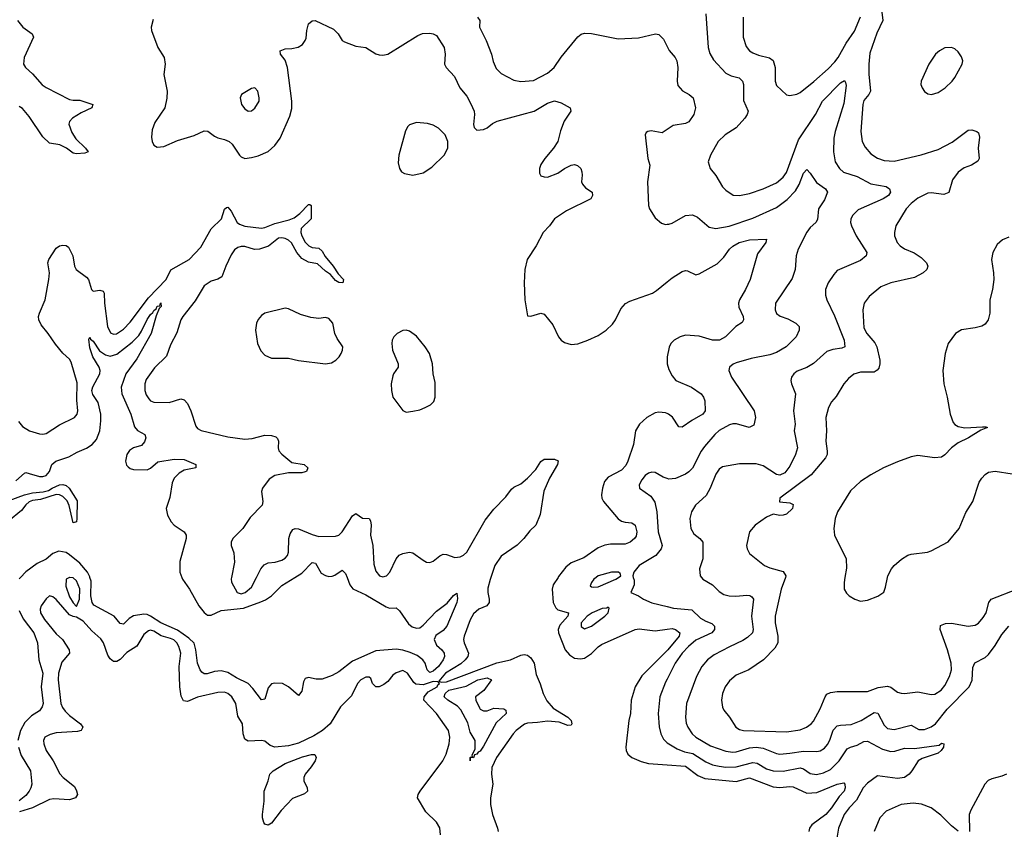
# Model space of a CAD drawing. Header units: inches. Extents: x 1682530 to 1839546, y 640742 to 791647.
# Tile 301 of 656: x 1736153 to 1742004, y 698503 to 703314. Entities that reach past the tile are written whole.
import ezdxf

# ---------------------------------------------------------------- set-up
doc = ezdxf.new("R2010")
doc.units = ezdxf.units.IN
doc.header["$MEASUREMENT"] = 0
for name, color, linetype in [('B7639', 7, 'Continuous'), ('B7649', 7, 'Continuous'), ('B7730', 7, 'Continuous'), ('B7740', 7, 'Continuous')]:
    doc.layers.add(name, color=color, linetype=linetype)

msp = doc.modelspace()

# ---------------------------------------------------------------- linework, layer by layer
at = {"layer": 'B7639', "color": 5}
for points, elevation in [([(1736158.4, 700000), (1736150, 699991.2)], 560), ([(1736449.5, 700000), (1736430, 699989.4), (1736427.8, 699947.8), (1736450, 699884.6), (1736470, 699848), (1736490, 699826.8), (1736509, 699871), (1736510, 699932.7), (1736490, 699979.7), (1736470, 699996.5), (1736451.5, 700000)], 580), ([(1738098.5, 700000), (1738115.7, 699955.7), (1738132.4, 699932.4), (1738210, 699895.9), (1738330, 699824.5), (1738350, 699816.5), (1738390, 699819.5), (1738410, 699800.3), (1738463.9, 699723.9), (1738485.8, 699705.8), (1738510, 699697.6), (1738530, 699700.6), (1738550, 699715), (1738630, 699799.1), (1738693.6, 699846.4), (1738730, 699892.7), (1738750, 699906), (1738755.1, 699875.1), (1738751.1, 699850), (1738691.1, 699710), (1738670, 699685.1), (1738625.7, 699654.3), (1738615, 699630), (1738630, 699596.9), (1738662.4, 699570), (1738674.9, 699550), (1738676.4, 699530), (1738670.3, 699510), (1738641.4, 699470), (1738610, 699441.8), (1738590, 699435), (1738574.6, 699450), (1738562.2, 699490), (1738549.3, 699509.3), (1738515.4, 699535.4), (1738473.9, 699553.9), (1738430, 699567.4), (1738390, 699572.9), (1738270, 699563.7), (1738130, 699502.6), (1738050, 699437.5), (1738010, 699416.9), (1737950, 699395.2), (1737914.5, 699394.5), (1737870, 699403.9), (1737850, 699398), (1737840.4, 699379.6), (1737830, 699324.5), (1737810, 699297.2), (1737749.6, 699350), (1737715.1, 699370), (1737670, 699371.8), (1737650, 699366.6), (1737630, 699343.7), (1737610, 699276.2), (1737590, 699271.1), (1737538.8, 699338.8), (1737510, 699368.8), (1737441.9, 699402), (1737390, 699434.1), (1737350, 699444.5), (1737310, 699440.9), (1737267.3, 699427.3), (1737250, 699427), (1737235.6, 699435.6), (1737224.7, 699450), (1737209.2, 699489.2), (1737199.9, 699570), (1737189.6, 699609.6), (1737158.7, 699638.7), (1737090, 699686.1), (1736992.6, 699730), (1736930, 699769.5), (1736910, 699778.3), (1736890, 699780.7), (1736829.6, 699770.4), (1736804.1, 699755.9), (1736770, 699721.1), (1736750, 699725.7), (1736714, 699770), (1736593.8, 699833.8), (1736583.9, 699850), (1736575.3, 699890), (1736577.1, 699977.1), (1736570.6, 700000)], 560), ([(1737117.2, 700000), (1737121.1, 699990), (1737162.1, 699930), (1737217.6, 699830), (1737250, 699791.2), (1737270, 699775.6), (1737290, 699774.6), (1737350, 699803.8), (1737482.4, 699817.6), (1737586, 699854), (1737613.5, 699866.5), (1737649.3, 699890.7), (1737710, 699952.5), (1737788.9, 700000)], 560), ([(1737412.2, 700000), (1737410.4, 699990.4), (1737412.2, 699972.2), (1737446, 699910), (1737470, 699901.1), (1737493.3, 699910), (1737530, 699941.6), (1737559.8, 700000)], 580), ([(1738952.1, 700000), (1738948.1, 699988.1), (1738935.6, 699935.6), (1738934, 699910), (1738943.2, 699870), (1738942.7, 699850), (1738928.5, 699831.5), (1738881.1, 699810), (1738850, 699782.2), (1738830, 699747.8), (1738794.8, 699650), (1738791, 699630), (1738793.4, 699610), (1738819.8, 699550), (1738815.5, 699530), (1738801, 699510), (1738774.1, 699485.9), (1738684, 699430), (1738642.8, 699382.8), (1738656.9, 699376.9), (1738690, 699379.2), (1738988.8, 699491.2), (1739070, 699510.7), (1739130, 699537.1), (1739150, 699541.4), (1739170, 699538.1), (1739190, 699521.5), (1739209.5, 699490), (1739221.9, 699421.9), (1739246.5, 699366.5), (1739263.7, 699310), (1739286.3, 699266.3), (1739323.4, 699223.4), (1739410.6, 699170), (1739430.2, 699150.2), (1739434, 699130), (1739430, 699121.2), (1739410, 699119.5), (1739358.8, 699138.8), (1739290, 699145.8), (1739230, 699136.9), (1739170, 699134.3), (1739152.4, 699127.6), (1739103.6, 699090), (1739084.9, 699070), (1738985.7, 698930), (1738959.4, 698870), (1738955.8, 698830), (1738964.6, 698770), (1738951, 698690), (1738950.2, 698650), (1738961.6, 698590), (1738992.9, 698510), (1738996.5, 698490)], 580), ([(1739352.6, 700000), (1739323.8, 699956.2), (1739316.5, 699930), (1739322.8, 699850), (1739338.1, 699818.1), (1739350, 699807.1), (1739414.4, 699790), (1739410.2, 699770), (1739363.2, 699716.8), (1739353.6, 699690), (1739354.7, 699670), (1739393.6, 699570), (1739419.5, 699539.5), (1739450, 699520.5), (1739485.2, 699514.8), (1739510, 699520.2), (1739550, 699547.5), (1739590, 699587.4), (1739610, 699601), (1739810, 699690.1), (1739834.2, 699694.2), (1739930, 699682), (1740000, 699691.3)], 620), ([(1739578.5, 700000), (1739565.5, 699990), (1739550.2, 699970), (1739542.3, 699950), (1739550, 699942.8), (1739561, 699941), (1739590, 699944.2), (1739696.3, 699990), (1739710.4, 700000)], 640), ([(1739798.5, 700000), (1739803.4, 699983.4), (1739804.9, 699955.1), (1739784.7, 699910), (1739830, 699891), (1739859.1, 699870), (1739910, 699848.1), (1740000, 699826.3)], 640), ([(1738653.8, 698470), (1738650, 698511.1), (1738630, 698544.7), (1738567.1, 698607.1), (1738516.8, 698690), (1738520.3, 698710), (1738532.2, 698730), (1738667.9, 698910), (1738687.9, 698950), (1738704.9, 699010), (1738709.1, 699050), (1738701, 699090), (1738630.6, 699190), (1738555, 699270), (1738557.3, 699290), (1738579.9, 699320.1), (1738634, 699350), (1738638.3, 699361.7), (1738648.2, 699370), (1738639.4, 699379.4), (1738610, 699380.8), (1738550, 699362.1), (1738506, 699366), (1738494.2, 699374.2), (1738456.9, 699430), (1738430, 699445.6), (1738390, 699432.6), (1738370, 699418.9), (1738339.7, 699380.4), (1738317.6, 699362.4), (1738290, 699348.9), (1738270, 699348.8), (1738249.8, 699369.8), (1738239, 699399), (1738230, 699407.6), (1738210, 699406.6), (1738179.5, 699390), (1738160.3, 699370), (1738125, 699295), (1738058.4, 699230), (1737998.9, 699130), (1737952.1, 699090), (1737901.6, 699058.4), (1737810, 699015.3), (1737750, 698999.6), (1737669, 698990), (1737641, 699001), (1737610, 699025.6), (1737590, 699029.6), (1737510, 699026.4), (1737490, 699038.7), (1737480.6, 699070), (1737476.2, 699130), (1737450, 699175.1), (1737437.1, 699250), (1737412.9, 699290), (1737390, 699309.8), (1737370, 699316.8), (1737330, 699315.9), (1737210, 699287.4), (1737150, 699261.5), (1737125.9, 699265.9), (1737113, 699292.9), (1737104.2, 699350), (1737099.9, 699470), (1737110.4, 699550), (1737098.7, 699590), (1737086.6, 699610), (1737068, 699628), (1737050, 699637.3), (1736993, 699653), (1736950, 699680.2), (1736930, 699686.7), (1736917.6, 699682.4), (1736890, 699659.4), (1736848.6, 699591.4), (1736790, 699552.8), (1736750, 699511.7), (1736730, 699499.3), (1736710, 699499.8), (1736690, 699516), (1736676.6, 699536.6), (1736651, 699611), (1736634.9, 699634.9), (1736582.2, 699682.2), (1736530, 699738.9), (1736490, 699763.7), (1736470, 699767.3), (1736450, 699777.6), (1736370, 699868.6), (1736350, 699883.8), (1736330, 699889.7), (1736310, 699871.8), (1736280.3, 699830), (1736274, 699810), (1736276.2, 699790), (1736299.8, 699750), (1736370, 699664.7), (1736407.7, 699630), (1736447.2, 699570), (1736448.8, 699550), (1736404.2, 699495.8), (1736383.3, 699430), (1736382.1, 699390), (1736396.6, 699250), (1736406.7, 699226.7), (1736424, 699203.9), (1736450, 699178.6), (1736514, 699130), (1736528, 699110), (1736518.8, 699090), (1736496.7, 699083.3), (1736370, 699075.5), (1736333.9, 699066.1), (1736303.1, 699050), (1736293.7, 699030), (1736296, 699010), (1736310.3, 698970), (1736351.6, 698910), (1736392.1, 698832.1), (1736411.5, 698810), (1736477.8, 698757.8), (1736491.3, 698731.3), (1736496.1, 698710), (1736485, 698690), (1736450, 698678.5), (1736356.2, 698683.8), (1736330, 698680.2), (1736229.3, 698630), (1736152.8, 698607.2)], 580), ([(1736150, 699802.3), (1736174.1, 699754.1), (1736236.2, 699670), (1736258.9, 699610), (1736267.5, 699510), (1736289.7, 699430), (1736280.7, 699350), (1736293.3, 699250), (1736287.2, 699230), (1736270, 699207.6), (1736222.5, 699177.5), (1736182.7, 699137.3), (1736158.8, 699090), (1736142.9, 699030)], 560), ([(1740000, 699565.8), (1739850, 699414.2), (1739810.1, 699350), (1739786.8, 699270), (1739782.3, 699190), (1739772.3, 699150), (1739754.4, 698990), (1739757.3, 698970), (1739767.4, 698950), (1739790.4, 698930), (1739845.2, 698905.2), (1739890, 698894.1), (1740000, 698885.5)], 620), ([(1740000, 699395.7), (1739990, 699376.4), (1739956.6, 699290), (1739947, 699190), (1739952.5, 699112.5), (1739962.4, 699070), (1739978.5, 699038.5), (1739997.6, 699017.6), (1740000, 699016.2)], 640), ([(1736146.2, 698990), (1736161.7, 698941.7), (1736218, 698850), (1736224.4, 698770), (1736218.8, 698750), (1736210.1, 698730), (1736190, 698702.8), (1736150, 698671.1)], 560)]:
    msp.add_lwpolyline(points, dxfattribs=dict(at, elevation=elevation))
for points, elevation in [([(1739650, 699822), (1739642.8, 699817.2), (1739614.6, 699814.6), (1739555.5, 699790), (1739525, 699770), (1739488.7, 699730), (1739490, 699707.3), (1739510, 699693.7), (1739550, 699709.1), (1739629.6, 699770), (1739649.4, 699790), (1739656.5, 699816.5)], 640), ([(1738910, 699207.2), (1738930, 699207.6), (1738970, 699223.1), (1739030, 699219.3), (1739042, 699210), (1739044.4, 699190), (1738984.2, 699135.8), (1738910, 698996.4), (1738890, 698967.6), (1738878, 698962), (1738870, 698948.2), (1738855.5, 698944.5), (1738850, 698928), (1738830.8, 698929.2), (1738830, 698909.6), (1738829.6, 698930), (1738844, 698936), (1738842.7, 698942.7), (1738858.8, 698981.2), (1738859.7, 699030), (1738830, 699079.6), (1738815.2, 699135.2), (1738773.6, 699213.6), (1738755, 699235), (1738696.9, 699270), (1738675.1, 699290), (1738680.8, 699310), (1738703.7, 699330), (1738806.4, 699353.6), (1738876.3, 699390), (1738930, 699403.1), (1738956, 699390), (1738911.5, 699328.4), (1738861.3, 699290), (1738863.6, 699270), (1738885, 699225), (1738890, 699217.1)], 560), ([(1737630, 698526.6), (1737610, 698532.7), (1737603.1, 698543.1), (1737595.4, 698570), (1737595.3, 698590), (1737605.5, 698670), (1737605.6, 698730), (1737628.8, 698790), (1737639, 698830), (1737658.6, 698850), (1737730, 698894.1), (1737833, 698933), (1737887.9, 698947.9), (1737907, 698947), (1737914.7, 698930), (1737908, 698910), (1737885.9, 698874.1), (1737848.8, 698831.2), (1737840.7, 698810), (1737841.8, 698790), (1737860.7, 698750), (1737862.7, 698730), (1737845.8, 698714.2), (1737774.4, 698685.6), (1737706.3, 698613.7), (1737650, 698538.4)], 580)]:
    msp.add_lwpolyline(points, close=True, dxfattribs=dict(at, elevation=elevation))
at = {"layer": 'B7649', "color": 5}
for points, elevation in [([(1740204.2, 700000), (1740212.7, 699990), (1740270, 699955.6), (1740310, 699916.5), (1740337.2, 699897.2), (1740369.3, 699889.3), (1740407.7, 699887.7), (1740474.3, 699894.3), (1740491.8, 699891.8), (1740504.5, 699884.5), (1740512.7, 699870), (1740500.8, 699770), (1740512.4, 699690), (1740508.1, 699670), (1740478.1, 699641.9), (1740450, 699623.7), (1740370, 699587.9), (1740279.7, 699540.3), (1740239.7, 699510), (1740206.5, 699470), (1740174.3, 699410), (1740116, 699250), (1740108.8, 699170), (1740114.2, 699134.2), (1740123.5, 699110), (1740149.3, 699070), (1740170.6, 699050.6), (1740258.4, 698998.4), (1740350, 698966.2), (1740390, 698960.1), (1740410, 698962.4), (1740490, 698985.9), (1740530, 698991), (1740570, 698985), (1740650, 698953.1), (1740670, 698950.1), (1740730, 698954.1), (1740810, 698967), (1740890, 698965), (1740910, 698969.4), (1740934.7, 698985.3), (1740953.8, 699006.2), (1740967.9, 699032.1), (1740987.4, 699092.6), (1741010, 699116.8), (1741030, 699122.3), (1741093.7, 699126.3), (1741152.6, 699150), (1741230, 699196.8), (1741252.4, 699192.4), (1741290, 699121.1), (1741310, 699102), (1741350, 699095), (1741450, 699120.7), (1741496.4, 699096.4), (1741530, 699096.6), (1741570, 699112.3), (1741594.7, 699130), (1741664.4, 699215.6), (1741795.2, 699350), (1741811.9, 699388), (1741816.6, 699463.4), (1741828.9, 699491.1), (1741890, 699523.2), (1741910, 699542.4), (1741950, 699594), (1741990, 699660.2), (1742030, 699709)], 660), ([(1740702.7, 700000), (1740678.4, 699930), (1740642.3, 699770), (1740642.8, 699730), (1740658, 699650), (1740657.5, 699610), (1740641.1, 699578.9), (1740573.4, 699510), (1740485.3, 699450), (1740410, 699418), (1740370, 699385.4), (1740344.2, 699350), (1740330.2, 699310), (1740324, 699270), (1740329, 699229), (1740337.6, 699210), (1740371.8, 699170), (1740408.5, 699110), (1740430, 699094.9), (1740454, 699090), (1740710, 699082), (1740790, 699094), (1740827.6, 699110), (1740856.9, 699130), (1740870, 699145.3), (1740910, 699218.7), (1740938.5, 699290), (1740950, 699305.5), (1740970, 699316.3), (1741010, 699321.6), (1741190, 699321.4), (1741254.5, 699345.5), (1741310, 699354.2), (1741330, 699348.3), (1741370, 699318.5), (1741390, 699311.4), (1741410, 699309.1), (1741490, 699319), (1741570, 699303.2), (1741590, 699305), (1741628.3, 699330), (1741650, 699357.4), (1741678.6, 699410), (1741689, 699450), (1741687.9, 699490), (1741666.8, 699570), (1741622.8, 699690), (1741625.5, 699714.5), (1741655, 699725), (1741690, 699727.4), (1741790, 699710.2), (1741830, 699716.5), (1741850, 699727.8), (1741878.5, 699761.5), (1741895.4, 699790), (1741912.6, 699850), (1741925.6, 699870), (1742078.9, 699930)], 680), ([(1741056.6, 700000), (1741052, 699970), (1741053, 699930), (1741065.9, 699905.8), (1741082.8, 699890), (1741116, 699870), (1741150, 699859.3), (1741190, 699863.8), (1741252.5, 699887.5), (1741287.3, 699912.7), (1741298.7, 699941.3), (1741309.4, 700000)], 720), ([(1740000, 699826.3), (1740037.2, 699817.2), (1740147, 699807), (1740198.3, 699758.3), (1740230, 699739.1), (1740265.3, 699725.3), (1740282.6, 699710), (1740280.9, 699690), (1740264.9, 699670), (1740170, 699626.9), (1740126.3, 699590), (1740088.9, 699550), (1740048.9, 699490), (1740000, 699395.7)], 640), ([(1740000, 699691.3), (1740030, 699695.3), (1740050.4, 699690), (1740076.1, 699670), (1740071.1, 699650), (1740004.2, 699570), (1740000, 699565.8)], 620), ([(1740000, 699016.2), (1740060, 698980), (1740102.5, 698962.5), (1740152.5, 698952.5), (1740230, 698903.3), (1740270, 698886.7), (1740310, 698877.5), (1740350, 698872.8), (1740410, 698873.8), (1740510, 698899.6), (1740535.4, 698895.4), (1740590, 698862.5), (1740630, 698850.6), (1740690, 698848.2), (1740790, 698867.3), (1740810, 698861.1), (1740850, 698833.8), (1740888.3, 698828.3), (1740930, 698837.6), (1740970, 698858.7), (1741023.2, 698910), (1741070, 698980.5), (1741089.1, 698990.9), (1741130, 699002.3), (1741170, 699025.1), (1741190, 699026.1), (1741279.2, 698979.2), (1741330, 698964.8), (1741353.5, 698966.5), (1741410, 698983.9), (1741470, 698982.3), (1741600.1, 698999.9), (1741616.4, 699003.6), (1741630, 699014.4), (1741644.7, 699010), (1741641.6, 698990), (1741628.2, 698970), (1741610, 698955.1), (1741516.1, 698923.9), (1741491, 698910), (1741454.4, 698850), (1741437.6, 698830), (1741410, 698811.2), (1741370, 698805.3), (1741250, 698819.7), (1741190, 698777.5), (1741165.9, 698750), (1741124.7, 698675.3), (1741081.3, 698630), (1741051.5, 698590), (1741017.6, 698510), (1741009, 698450)], 640), ([(1740000, 698885.5), (1740110, 698876.9), (1740182.6, 698822.6), (1740225.1, 698805.1), (1740410, 698786.6), (1740490, 698809.1), (1740630, 698754.8), (1740670, 698750.1), (1740730, 698757), (1740750, 698755.1), (1740830, 698718.3), (1740890, 698721.5), (1741011.1, 698771.1), (1741050, 698778.4), (1741057, 698770), (1741058.6, 698750), (1741051.6, 698730), (1741023.1, 698696.9), (1740977.7, 698630), (1740943.3, 698590), (1740859.8, 698530), (1740846.3, 698510), (1740842.5, 698490)], 620), ([(1742016.9, 698830), (1741990, 698818.6), (1741930, 698803.5), (1741908.2, 698791.8), (1741887.2, 698770), (1741804, 698616), (1741794, 698590), (1741796.4, 698490)], 660), ([(1741730, 698491.3), (1741690, 698523.1), (1741627.3, 698587.3), (1741568.6, 698630), (1741511.8, 698651.8), (1741462.6, 698657.4), (1741390.1, 698649.9), (1741301.3, 698610), (1741264.2, 698570), (1741230.2, 698490)], 660)]:
    msp.add_lwpolyline(points, dxfattribs=dict(at, elevation=elevation))
at = {"layer": 'B7730', "color": 5}
for points, elevation in [([(1736945.4, 703314.6), (1736934, 703270), (1736936, 703250), (1736973.4, 703150), (1737012.3, 703090), (1737017.2, 703050), (1737008.9, 702988.9), (1737030.2, 702890), (1737027.5, 702847.5), (1737014.9, 702790), (1736956.8, 702703.2), (1736940.8, 702659.2), (1736936.5, 702616.5), (1736939.6, 702590), (1736949.3, 702569.3), (1736970, 702557), (1737010, 702560.8), (1737090, 702595.5), (1737190, 702625.9), (1737250, 702654.8), (1737272, 702652), (1737310, 702621.5), (1737330, 702611.9), (1737370, 702603.2), (1737398.4, 702590), (1737415, 702575), (1737459.6, 702510), (1737470, 702498.9), (1737490, 702490.3), (1737530, 702494.9), (1737570, 702505.7), (1737630, 702530.4), (1737670, 702565.7), (1737701.8, 702610), (1737758.9, 702741.1), (1737770, 702786), (1737769.9, 702830), (1737744.5, 703030), (1737730, 703074), (1737703.6, 703110), (1737700.7, 703130), (1737730, 703141.8), (1737770, 703143.8), (1737808.3, 703151.7), (1737833.9, 703166.1), (1737849.8, 703190), (1737854.5, 703205.5), (1737858.5, 703250), (1737869.7, 703290.3), (1737890, 703308), (1737909.6, 703310.4), (1738018, 703258), (1738046.4, 703230), (1738070.2, 703190.2), (1738082.7, 703182.7), (1738150, 703156.9), (1738210.8, 703150), (1738270, 703112), (1738290, 703105.5), (1738310, 703103.2), (1738340.9, 703110), (1738519.1, 703220.9), (1738546.9, 703233.1), (1738590, 703233.7), (1738610, 703230.3), (1738630, 703220.4), (1738675.2, 703150), (1738682, 703110), (1738678, 703050), (1738687.2, 703030), (1738735.9, 702975.9), (1738768.7, 702910), (1738810, 702860.5), (1738834.6, 702814.6), (1738852.9, 702770), (1738856.5, 702750), (1738850.5, 702690.5), (1738853.4, 702673.4), (1738870, 702657.3), (1738910, 702662.4), (1738930, 702672.4), (1738961.8, 702698.2), (1738990, 702711.6), (1739210, 702771.1), (1739290, 702817.6), (1739330, 702831.7), (1739370, 702820.5), (1739424.7, 702790), (1739427.3, 702770), (1739389.2, 702710.8), (1739367.1, 702652.9), (1739350.2, 702589.8), (1739324.6, 702550), (1739273.7, 702490), (1739250, 702454.5), (1739242.3, 702430), (1739242, 702402), (1739250, 702386.7), (1739270, 702379.5), (1739290, 702378.9), (1739350, 702402.4), (1739390, 702430.4), (1739430, 702450.5), (1739450, 702453), (1739467.9, 702447.9), (1739486.8, 702430), (1739493.4, 702410), (1739496.3, 702390), (1739490.6, 702350), (1739496.7, 702336.7), (1739515.3, 702315.3), (1739554, 702290), (1739557.3, 702270), (1739547.3, 702250), (1739402, 702178), (1739330, 702131.2), (1739301.1, 702090), (1739264.2, 702050), (1739221.3, 701970), (1739169.1, 701890), (1739154.7, 701830), (1739150.3, 701750.3), (1739154, 701650), (1739170, 701554), (1739190, 701552), (1739250, 701571), (1739270, 701564.7), (1739321.1, 701501.1), (1739354, 701430), (1739370, 701410.4), (1739390, 701395.8), (1739430, 701384.6), (1739470, 701387.9), (1739530, 701409.1), (1739590, 701436.9), (1739638.3, 701470), (1739674.8, 701505.2), (1739692.8, 701530), (1739724.6, 701595.4), (1739752.5, 701627.5), (1739778.7, 701641.3), (1739913, 701690), (1739936.1, 701703.9), (1740000, 701755.4)], 620), ([(1738873.8, 703330), (1738887.4, 703310), (1738884.6, 703270), (1738924.9, 703190), (1738957.3, 703110), (1738966.6, 703066.6), (1738984.5, 703024.5), (1739014.4, 702994.4), (1739090, 702955.3), (1739130, 702947.2), (1739206.8, 702953.2), (1739290, 702996), (1739328.3, 703030), (1739370, 703092), (1739470, 703213.4), (1739490, 703228), (1739510, 703234.9), (1739550, 703232.7), (1739710, 703200.4), (1739830, 703206.4), (1739930.4, 703230.4), (1739950, 703227.3), (1739978.3, 703198.3), (1740000, 703155.6)], 640), ([(1736139.7, 703310), (1736172.4, 703270), (1736227.9, 703230), (1736235, 703210), (1736179, 703090), (1736175.8, 703050), (1736187.7, 703030), (1736230, 702991.8), (1736287.2, 702927.2), (1736310, 702911.4), (1736450, 702840.7), (1736470, 702836.2), (1736510, 702836.5), (1736586.8, 702810), (1736582, 702790), (1736519.2, 702760.8), (1736467.4, 702730), (1736448.1, 702710), (1736446, 702694), (1736463.4, 702643.4), (1736485.9, 702605.9), (1736544.4, 702550), (1736559.1, 702530), (1736539.9, 702520.1), (1736490, 702516.8), (1736470, 702521.7), (1736430.5, 702550.5), (1736392, 702570), (1736330, 702579.7), (1736290, 702618.9), (1736210, 702739.3), (1736170, 702786.2), (1736150, 702797.7)], 580), ([(1740000, 702662), (1739970, 702642.5), (1739906.3, 702653.7), (1739886, 702650), (1739876.4, 702643.6), (1739870.4, 702630), (1739884.9, 702490), (1739896.5, 702450), (1739883.1, 702350), (1739890.3, 702210.3), (1739895.8, 702190), (1739930, 702136.3), (1739966, 702106), (1739990, 702098), (1740000, 702098.7)], 640), ([(1736145.4, 700925.4), (1736170, 700895.9), (1736210.4, 700870), (1736270, 700852), (1736290, 700850.2), (1736310, 700855), (1736390, 700907), (1736478.3, 700950), (1736494.5, 700970), (1736498.9, 700990), (1736492.7, 701052.7), (1736495.3, 701155.3), (1736459.6, 701279.6), (1736450, 701297.6), (1736410, 701332.8), (1736365.7, 701385.7), (1736321.8, 701450), (1736280.6, 701500.6), (1736266, 701530), (1736264.8, 701550), (1736270.6, 701569.4), (1736304.4, 701650), (1736326.2, 701770), (1736329.8, 701810), (1736321, 701870), (1736326, 701890), (1736370, 701957), (1736390, 701970.3), (1736410, 701974.9), (1736430, 701972.2), (1736442.3, 701962.3), (1736469.1, 701910), (1736479.7, 701850), (1736488, 701830), (1736550, 701784.4), (1736562.8, 701770), (1736579.3, 701710), (1736590, 701700.4), (1736630, 701707.8), (1736650, 701701.3), (1736655.4, 701690), (1736656.4, 701630), (1736675.6, 701490), (1736693.1, 701453.1), (1736710, 701444.8), (1736727.4, 701447.4), (1736770, 701475.8), (1736810, 701516.4), (1736917.8, 701662.2), (1737024.1, 701770), (1737051.7, 701828.3), (1737160.2, 701890), (1737230, 701962.6), (1737290, 702070.7), (1737351.6, 702130), (1737370, 702188), (1737382, 702198), (1737390, 702200.3), (1737410, 702175.5), (1737445, 702110), (1737458.4, 702098.4), (1737490, 702086.8), (1737590, 702074.7), (1737610, 702078.8), (1737670, 702103.9), (1737754.8, 702125.2), (1737783.2, 702136.8), (1737817.3, 702162.7), (1737870, 702216.3), (1737876.8, 702216.8), (1737884.7, 702210), (1737885.5, 702130), (1737826.4, 702073.6), (1737824, 702050), (1737829.4, 702029.4), (1737850, 701992.7), (1737870.2, 701970.2), (1737890, 701959.6), (1737930, 701955.5), (1737950, 701939.5), (1737967.7, 701907.7), (1738014.9, 701850), (1738044.7, 701804.7), (1738078, 701770), (1738074, 701750), (1738050, 701752), (1738030, 701765), (1737999.5, 701799.5), (1737970, 701819.8), (1737922.9, 701862.9), (1737870, 701874.2), (1737830, 701896), (1737799.5, 701930), (1737767.2, 701987.2), (1737750, 702004), (1737730, 702013.8), (1737710, 702018.3), (1737690, 702015.4), (1737631.4, 701968.6), (1737578.4, 701950), (1737548.5, 701948.5), (1737490, 701966.4), (1737470, 701966.1), (1737450, 701959.5), (1737430, 701945.7), (1737410, 701917.6), (1737377.2, 701850), (1737354.4, 701785.6), (1737330, 701772), (1737290, 701760.2), (1737250, 701732.7), (1737196.2, 701643.8), (1737122.8, 701550), (1737110, 701529.6), (1737086.5, 701453.5), (1737050, 701382.7), (1737024.8, 701315.2), (1736953.9, 701246.2), (1736904.2, 701175.8), (1736896.3, 701150), (1736896.6, 701110), (1736905.1, 701085.1), (1736920.5, 701060.5), (1736930, 701048.9), (1736950, 701040.3), (1737041.6, 701038.4), (1737110, 701061.3), (1737130, 701055.8), (1737150, 701033), (1737170, 700990.5), (1737198.9, 700898.9), (1737210, 700884.9), (1737232.1, 700872.1), (1737390, 700834.2), (1737490, 700820.8), (1737535.2, 700824.8), (1737610, 700845.2), (1737650, 700843.2), (1737674.6, 700834.6), (1737685.1, 700825.1), (1737690.3, 700810), (1737688.9, 700770), (1737692.9, 700752.9), (1737711.2, 700731.2), (1737770, 700683.1), (1737842.8, 700670), (1737864.9, 700650), (1737857.1, 700630), (1737850, 700626.2), (1737830, 700621.2), (1737750, 700621.7), (1737670, 700605.7), (1737635.8, 700584.2), (1737595.8, 700530), (1737590.4, 700509.6), (1737597, 700450), (1737593.7, 700430), (1737523.4, 700356.6), (1737478.7, 700290), (1737419.3, 700230), (1737410.5, 700210), (1737410.5, 700190), (1737424.9, 700144.9), (1737428.7, 700090), (1737412.2, 700000)], 580), ([(1736130, 700572.9), (1736181.7, 700618.3), (1736190, 700622.2), (1736210, 700618), (1736270, 700599), (1736290, 700599.3), (1736310, 700606), (1736330.8, 700630), (1736344.8, 700670), (1736368, 700690), (1736444.1, 700715.9), (1736495.4, 700744.6), (1736550, 700767.1), (1736583.1, 700790), (1736610, 700819.6), (1736629, 700871), (1736636, 700930), (1736635.7, 700970), (1736619.2, 701039.2), (1736587.3, 701087.3), (1736582.1, 701110), (1736587, 701133), (1736628.5, 701210), (1736631.3, 701230), (1736625.9, 701250), (1736587.4, 701310), (1736570, 701363.7), (1736564.6, 701415.4), (1736570, 701426.8), (1736574.7, 701414.7), (1736590, 701404.2), (1736626.4, 701346.4), (1736662.1, 701322.1), (1736690, 701313.6), (1736730, 701325.9), (1736821.7, 701398.3), (1736861.6, 701438.4), (1736877.8, 701462.2), (1736910, 701532), (1736930, 701561.3), (1736945, 701575), (1736950, 701586.7), (1736964.4, 701595.6), (1736970, 701611.1), (1736985.4, 701614.6), (1736989.8, 701630), (1736994, 701630), (1736990.8, 701629.2), (1736994.3, 701610), (1736982.3, 701597.7), (1736964.8, 701555.2), (1736934.7, 701450), (1736850, 701299.1), (1736784.1, 701210), (1736756.4, 701130), (1736760.3, 701090), (1736813.6, 700970), (1736834.7, 700894.7), (1736853.5, 700873.5), (1736896.4, 700850), (1736903.2, 700830), (1736894.3, 700805.7), (1736877, 700783), (1736829.6, 700770.4), (1736805.5, 700754.5), (1736789.4, 700730), (1736781.5, 700690), (1736787.7, 700667.7), (1736796.7, 700656.7), (1736810, 700646.7), (1736830, 700641.3), (1736910, 700639.1), (1736930, 700648.2), (1736973.3, 700686.7), (1737070, 700702.4), (1737130, 700700.2), (1737199.1, 700670), (1737200.7, 700650), (1737130, 700636.8), (1737100.6, 700619.3), (1737070.6, 700589.4), (1737058.4, 700561.6), (1737045.8, 700474.2), (1737024, 700410), (1737031.9, 700370), (1737053.4, 700330), (1737070, 700310.3), (1737130.6, 700270), (1737142.4, 700250), (1737142, 700230), (1737104.8, 700095.2), (1737105.6, 700030), (1737117.2, 700000)], 560), ([(1740000, 700973.2), (1739990, 700977.7), (1739950, 700982.3), (1739930, 700977.5), (1739879, 700950), (1739835.6, 700910), (1739812.6, 700870), (1739799.5, 700790), (1739767.6, 700690), (1739754.6, 700665.4), (1739730, 700637.8), (1739650, 700595.3), (1739627.5, 700570), (1739615.6, 700530), (1739610.2, 700490), (1739612.2, 700470), (1739621.8, 700450), (1739710, 700347.8), (1739730, 700334.4), (1739750, 700327.9), (1739790, 700324), (1739810, 700310.3), (1739820.7, 700270), (1739815.7, 700244.3), (1739805.8, 700230), (1739781.5, 700210), (1739750, 700196.5), (1739663.7, 700196.3), (1739629.5, 700190.5), (1739590, 700175.9), (1739504.8, 700115.2), (1739430, 700085.3), (1739399, 700061), (1739355.6, 700004.4), (1739352.6, 700000)], 620), ([(1737559.8, 700000), (1737585.3, 700050), (1737606.3, 700073.7), (1737630, 700085.4), (1737670.3, 700090.3), (1737710, 700102.4), (1737730, 700114.6), (1737744.4, 700130), (1737750.7, 700150), (1737751.7, 700230), (1737760.5, 700259.5), (1737776.1, 700283.9), (1737790, 700291.3), (1737810, 700288.5), (1737890, 700254.6), (1737930, 700243.2), (1738030, 700244.7), (1738050, 700251.4), (1738070, 700270.2), (1738130, 700366.3), (1738150, 700379.6), (1738190, 700351.7), (1738230, 700350.4), (1738236.9, 700336.9), (1738241.5, 700310), (1738237.3, 700250), (1738251.3, 700188.7), (1738257.5, 700077.5), (1738270, 700037.3), (1738291, 700010), (1738310, 700003.7), (1738333.6, 700010), (1738352.1, 700030), (1738389.3, 700110.7), (1738407.8, 700132.2), (1738430, 700142.1), (1738470, 700149.5), (1738490, 700145.2), (1738550, 700101.7), (1738570, 700090.4), (1738590, 700088.2), (1738610, 700097.1), (1738650, 700128.5), (1738670, 700137), (1738690, 700136.5), (1738738.8, 700118.8), (1738770, 700121.9), (1738790, 700131.7), (1738810.3, 700149.7), (1738919.9, 700340.1), (1738970, 700404.7), (1739041.6, 700478.4), (1739076, 700524), (1739090, 700535.6), (1739130, 700555.2), (1739170.4, 700589.6), (1739219.3, 700640.7), (1739250, 700688), (1739270, 700703), (1739330, 700702.4), (1739352.2, 700692.2), (1739348.5, 700670), (1739302, 700590), (1739268, 700512), (1739246.6, 700373.4), (1739220.3, 700310), (1739184.1, 700275.9), (1739149.2, 700230), (1739110, 700191.7), (1739014.6, 700125.4), (1738976, 700070), (1738952.1, 700000)], 580), ([(1740000, 700587.3), (1739976.3, 700596.3), (1739930, 700622.4), (1739910, 700625.6), (1739890, 700619.6), (1739870, 700604.5), (1739850, 700579.3), (1739834.9, 700550), (1739836.3, 700530), (1739903.5, 700483.5), (1739926.6, 700446.6), (1739938.8, 700390), (1739946.3, 700270), (1739970.2, 700190), (1739965.2, 700170), (1739932.8, 700130), (1739834, 700070), (1739801.6, 700030), (1739795.5, 700010), (1739798.5, 700000)], 640), ([(1736090, 700456), (1736181.3, 700490), (1736230, 700502.2), (1736292.5, 700507.5), (1736324.6, 700515.4), (1736345.1, 700530), (1736389.7, 700550), (1736410, 700551.9), (1736430, 700545.3), (1736447.4, 700530), (1736494.9, 700454.9), (1736493.2, 700350), (1736490, 700329.2), (1736470, 700323.7), (1736446.3, 700426.3), (1736434.9, 700454.9), (1736410, 700480.5), (1736390, 700491.3), (1736370, 700492.8), (1736277, 700463), (1736230, 700457.7), (1736210, 700448), (1736189.5, 700430.5), (1736163.4, 700396.6), (1736086.6, 700333.4)], 540), ([(1736570.6, 700000), (1736570, 700002.1), (1736555.2, 700030), (1736510, 700084), (1736450, 700134.3), (1736430, 700147.7), (1736385.2, 700154.7), (1736350, 700142), (1736310, 700108.4), (1736256.7, 700083.3), (1736190, 700033.1), (1736158.4, 700000)], 560), ([(1737788.9, 700000), (1737830, 700024.7), (1737890, 700087.6), (1737910, 700083.7), (1737945, 700025), (1737970, 700010.2), (1737990, 700004.7), (1738010, 700006.5), (1738026.3, 700013.7), (1738070, 700042.4), (1738090, 700022), (1738098.5, 700000)], 560), ([(1736451.5, 700000), (1736450, 700000.3), (1736449.5, 700000)], 580), ([(1739710.4, 700000), (1739724.5, 700010), (1739722, 700022), (1739710.9, 700030.9), (1739670, 700031.5), (1739590, 700008.9), (1739578.5, 700000)], 640)]:
    msp.add_lwpolyline(points, dxfattribs=dict(at, elevation=elevation))
for points, elevation in [([(1737550, 702909), (1737530, 702905.2), (1737471.3, 702870), (1737462.8, 702850), (1737470.6, 702810), (1737490, 702783.8), (1737510.5, 702770.5), (1737530, 702772.7), (1737550, 702788.5), (1737576.2, 702830), (1737577, 702850), (1737569, 702890)], 640), ([(1738510, 702702.7), (1738470.2, 702689.8), (1738459.5, 702680.5), (1738445.2, 702654.7), (1738405.6, 702510), (1738402.7, 702462.7), (1738410.2, 702430.2), (1738421.7, 702410), (1738439.4, 702399.4), (1738490, 702391.2), (1738550, 702404), (1738601.8, 702438.2), (1738675.6, 702510), (1738696.2, 702550), (1738698, 702590), (1738680.9, 702630), (1738640.9, 702670), (1738610, 702686.9), (1738576.9, 702696.9)], 620), ([(1737730, 701600.5), (1737610, 701569.6), (1737590, 701556.2), (1737570, 701532.3), (1737561.1, 701510), (1737555.2, 701470), (1737565.6, 701390), (1737586.7, 701346.7), (1737610, 701321.1), (1737650, 701302.3), (1737750, 701302.6), (1737810, 701288.8), (1737970, 701269), (1738004.9, 701275.1), (1738031.8, 701290), (1738051.5, 701310), (1738062.9, 701330), (1738071.6, 701350), (1738073.6, 701370), (1738039, 701419), (1738026.6, 701450), (1738013.8, 701510), (1737990, 701537.7), (1737970, 701544.4), (1737930, 701538.5), (1737883.6, 701543.6), (1737822, 701562), (1737750, 701596.3)], 620), ([(1738450, 701469.6), (1738430, 701467.6), (1738396.3, 701450), (1738376.3, 701430), (1738367.3, 701410), (1738364, 701390), (1738368, 701350), (1738402.8, 701270), (1738402.8, 701250), (1738374, 701210), (1738370, 701198), (1738360.4, 701150), (1738361.6, 701110), (1738370.7, 701070), (1738430, 700991), (1738450, 700982), (1738490, 700987.3), (1738530, 700996.3), (1738562, 701010), (1738594, 701026), (1738614.2, 701045.8), (1738620.9, 701070), (1738622, 701158), (1738609.6, 701210), (1738606.3, 701270), (1738587.8, 701330), (1738561.6, 701370), (1738510, 701433.3), (1738470, 701462.4)], 620)]:
    msp.add_lwpolyline(points, close=True, dxfattribs=dict(at, elevation=elevation))
at = {"layer": 'B7740', "color": 5}
for points, elevation in [([(1741272.4, 703390), (1741282.4, 703310), (1741246.6, 703233.4), (1741205.2, 703114.8), (1741199, 703050), (1741199.6, 702990), (1741209.4, 702890), (1741199.3, 702870), (1741170, 702834.3), (1741162.7, 702810), (1741152.1, 702650), (1741160.1, 702590), (1741176.4, 702556.4), (1741210, 702517.8), (1741250.8, 702490.8), (1741290, 702478.2), (1741350, 702473.9), (1741510, 702510.7), (1741610, 702543.1), (1741693.3, 702586.7), (1741790, 702657), (1741810, 702659.3), (1741841, 702650), (1741850, 702641), (1741856.2, 702616.2), (1741849.1, 702550), (1741854.4, 702490), (1741847.2, 702472.8), (1741809.3, 702450.7), (1741765.9, 702434.1), (1741730, 702408.6), (1741696.8, 702363.2), (1741673.4, 702286.6), (1741643.9, 702276.1), (1741570, 702285.8), (1741550, 702283.9), (1741490, 702254.4), (1741450, 702222.6), (1741420.2, 702190), (1741359, 702090), (1741350.3, 702050.3), (1741351.7, 702030), (1741367.7, 701990), (1741384.9, 701970), (1741410, 701952.6), (1741468.5, 701928.5), (1741510, 701900.9), (1741541.7, 701870), (1741550.3, 701850), (1741543.6, 701830), (1741521.7, 701810), (1741470, 701782.3), (1741330, 701749.8), (1741270, 701726.2), (1741200.3, 701670), (1741171.8, 701630), (1741162.3, 701590), (1741170, 701482.8), (1741186, 701450), (1741233.6, 701393.6), (1741246.3, 701370), (1741263.9, 701290), (1741265.1, 701270), (1741257.4, 701242.6), (1741248.6, 701231.4), (1741230, 701220.3), (1741150, 701219.8), (1741110, 701208.3), (1741078.3, 701181.7), (1741050.2, 701149.9), (1741005.4, 701074.6), (1740977.7, 701042.3), (1740959.7, 701010), (1740943.9, 700950), (1740947.6, 700870), (1740944, 700810), (1740952.1, 700750), (1740950.8, 700730), (1740941.3, 700710), (1740856.8, 700610), (1740670.4, 700470), (1740668.9, 700448.9), (1740730, 700442), (1740750, 700433), (1740745.3, 700410), (1740710, 700376.4), (1740690, 700368.6), (1740670, 700367.4), (1740630, 700375.1), (1740590, 700358.4), (1740522.4, 700310), (1740490.4, 700270), (1740472.7, 700190), (1740475.5, 700170), (1740490, 700142), (1740579.3, 700070), (1740610, 700056.2), (1740690, 700033.8), (1740706.2, 700010), (1740702.7, 700000)], 680), ([(1740230.2, 703350), (1740244.6, 703150), (1740253.2, 703113.2), (1740276.7, 703076.7), (1740350, 702997.4), (1740381, 702981), (1740429.1, 702969.1), (1740448.7, 702950), (1740453.2, 702930), (1740453.7, 702833.7), (1740481.1, 702770), (1740475.6, 702750), (1740462, 702730), (1740410, 702670.7), (1740344.6, 702630), (1740303.6, 702590), (1740258, 702510), (1740243.7, 702470), (1740256.4, 702430), (1740290, 702388.2), (1740330, 702320.4), (1740350, 702301.1), (1740392.3, 702272.3), (1740430, 702268.6), (1740490, 702281.7), (1740571, 702309), (1740650, 702344.7), (1740690, 702377.6), (1740710, 702405.5), (1740780.2, 702599.8), (1740882, 702750), (1740922.9, 702830), (1741030, 702939.6), (1741053.3, 702953.3), (1741060.9, 702940.9), (1741063.2, 702923.2), (1741050, 702816), (1740999.2, 702650), (1740991.5, 702610), (1740988.6, 702530), (1740999.7, 702470), (1741023.6, 702430), (1741048.5, 702408.5), (1741130, 702381.5), (1741210, 702339.4), (1741302.2, 702322.2), (1741321.6, 702310), (1741328.5, 702290), (1741314.9, 702270), (1741284.4, 702250), (1741135.2, 702184.8), (1741101.1, 702150), (1741091.5, 702128.5), (1741090.2, 702110), (1741095.5, 702090), (1741122.6, 702030), (1741187.2, 701930), (1741183.1, 701910), (1741150, 701883.1), (1741010, 701822.9), (1740990, 701800.7), (1740958, 701750), (1740941.8, 701710), (1740942.2, 701677.8), (1740949.2, 701650), (1740994.7, 701554.7), (1741051.9, 701410), (1741056.5, 701370), (1741038.6, 701361.4), (1740984.9, 701355.1), (1740950, 701342.7), (1740870, 701271), (1740830, 701247.1), (1740773.6, 701226.4), (1740752.7, 701210), (1740738.4, 701190), (1740735.8, 701170), (1740739.5, 701150), (1740763.1, 701090), (1740751.3, 700990), (1740762, 700910), (1740755.5, 700870), (1740774.7, 700770), (1740763.9, 700730), (1740730, 700660.5), (1740698.9, 700621.1), (1740670, 700607.1), (1740650, 700611.1), (1740570, 700662.7), (1740530, 700674.7), (1740430, 700674.5), (1740330, 700657.6), (1740310, 700643.6), (1740290, 700613.3), (1740256.9, 700530), (1740232.8, 700487.1), (1740168.8, 700430), (1740146, 700390), (1740135.2, 700350), (1740140.8, 700290), (1740158.5, 700258.5), (1740195.5, 700230), (1740212.4, 700210), (1740213.1, 700110), (1740193.4, 700050), (1740195.8, 700010), (1740204.2, 700000)], 660), ([(1740451.9, 703330), (1740451.1, 703210), (1740470, 703154.4), (1740489.1, 703130), (1740510, 703116.5), (1740543, 703103), (1740608.2, 703088.2), (1740630, 703071.3), (1740642.2, 703030), (1740642, 702950), (1740650, 702923.1), (1740710, 702868.4), (1740730, 702863.1), (1740770, 702872.1), (1740790, 702881.6), (1740872.9, 702947.1), (1740957.5, 703022.5), (1740996.4, 703063.6), (1741017.1, 703090), (1741064.6, 703175.4), (1741113.6, 703246.4), (1741150, 703332.2)], 680), ([(1740000, 703155.6), (1740012, 703132), (1740048.4, 703090), (1740058, 703070), (1740063.1, 703030), (1740059.5, 702950), (1740064.2, 702924.2), (1740091.3, 702891.3), (1740130.6, 702870), (1740154.9, 702850), (1740168.2, 702790), (1740158.7, 702750), (1740130, 702707.1), (1740110, 702697.2), (1740035.2, 702684.8), (1740000, 702662)], 640), ([(1740000, 702098.7), (1740010, 702099.3), (1740030, 702106), (1740110, 702150.3), (1740150, 702154.9), (1740181, 702141), (1740250, 702081.5), (1740290, 702073.4), (1740368.2, 702088.2), (1740510, 702135.3), (1740650, 702198.6), (1740714.2, 702245.8), (1740762.2, 702297.8), (1740784.3, 702335.7), (1740810, 702402.4), (1740830, 702424.4), (1740850, 702403.1), (1740887.5, 702347.5), (1740941.5, 702310), (1740953.6, 702290), (1740936.3, 702243.7), (1740898.7, 702190), (1740894.1, 702125.9), (1740884.4, 702110), (1740850, 702078.5), (1740830, 702052.4), (1740778.7, 701950), (1740766.4, 701910), (1740761.3, 701830), (1740743.1, 701776.9), (1740644.6, 701630), (1740642, 701590), (1740650, 701568), (1740672.4, 701552.4), (1740717.2, 701537.2), (1740765.5, 701510), (1740785.5, 701490), (1740785.5, 701470), (1740766.3, 701430), (1740707.9, 701370), (1740650, 701337.3), (1740610, 701322.7), (1740500, 701300), (1740410, 701274.7), (1740392.7, 701267.3), (1740370.4, 701249.6), (1740366.7, 701230), (1740383.1, 701190), (1740517.3, 700990), (1740526.3, 700950), (1740515.2, 700904.7), (1740488.6, 700891.4), (1740412.8, 700912.8), (1740390, 700912.8), (1740370, 700906.6), (1740310, 700873.6), (1740282.8, 700850), (1740222, 700778), (1740202.7, 700750), (1740150, 700648.6), (1740130, 700626.2), (1740110, 700614.2), (1740050, 700587.6), (1740010, 700583.5), (1740000, 700587.3)], 640), ([(1740000, 701755.4), (1740030, 701779.5), (1740090, 701818), (1740110, 701823.7), (1740121.1, 701821.1), (1740170, 701797.6), (1740190, 701803.6), (1740297.3, 701862.7), (1740337.8, 701902.2), (1740371.1, 701950), (1740390, 701967.6), (1740428, 701990), (1740490, 702006.7), (1740591, 702010), (1740587.7, 701990), (1740536.5, 701923.5), (1740494.4, 701770), (1740466.5, 701710), (1740431, 701650), (1740424.6, 701630), (1740426.2, 701606.2), (1740452.1, 701550), (1740453.8, 701530), (1740445.2, 701514.7), (1740408.4, 701491.6), (1740346.7, 701430), (1740310.6, 701410), (1740269.2, 701410), (1740190, 701434.4), (1740110, 701438.9), (1740077.1, 701430), (1740042.6, 701410), (1740023.2, 701390), (1740012.5, 701367.5), (1740001.3, 701310), (1740000.5, 701270), (1740010, 701234.9), (1740030, 701198.4), (1740052.4, 701170), (1740146, 701130), (1740202, 701090), (1740217, 701070), (1740223.7, 701050), (1740226.7, 700990), (1740212.4, 700970), (1740147.1, 700932.9), (1740090, 700893.3), (1740070, 700894.5), (1740031.3, 700951.3), (1740009.1, 700969.1), (1740000, 700973.2)], 620), ([(1742030, 702022.2), (1741993.8, 702006.2), (1741962, 701978), (1741934.9, 701930), (1741926.7, 701890), (1741940.5, 701810), (1741940.8, 701770), (1741933.1, 701710), (1741918.2, 701650), (1741916.8, 701570), (1741907.7, 701530), (1741890, 701505.6), (1741870, 701493.6), (1741830, 701482.8), (1741749.1, 701470.9), (1741713.4, 701450), (1741670.3, 701390), (1741651.5, 701330), (1741638.3, 701230), (1741644.6, 701150), (1741664.9, 701070), (1741682, 700970), (1741700.7, 700920.7), (1741709.1, 700909.1), (1741730, 700897), (1741769.1, 700889.1), (1741874.9, 700894.9), (1741894.9, 700894.9), (1741904.7, 700890), (1741865.2, 700874.8), (1741790.4, 700830), (1741730, 700800.3), (1741690.2, 700770), (1741650, 700727.3), (1741630, 700714.7), (1741589.2, 700710.8), (1741490, 700725.2), (1741450, 700716.3), (1741370, 700686.8), (1741285.8, 700650), (1741210.1, 700610), (1741149.3, 700570), (1741090, 700514.2), (1741012.8, 700390), (1740999.5, 700350), (1740991, 700291), (1740993.8, 700250), (1741063.8, 700110), (1741065.1, 700054.9), (1741056.6, 700000)], 720), ([(1741309.4, 700000), (1741311.2, 700010), (1741334, 700050), (1741349.7, 700070), (1741392.7, 700107.3), (1741430, 700131.5), (1741450, 700138.6), (1741548, 700150), (1741570, 700157), (1741670, 700210.4), (1741735.1, 700290), (1741774.5, 700385.5), (1741816.8, 700450), (1741855.2, 700564.8), (1741869.7, 700590), (1741890, 700612.2), (1741910, 700625.3), (1741950, 700630.3), (1742050, 700615.8)], 720)]:
    msp.add_lwpolyline(points, dxfattribs=dict(at, elevation=elevation))
at = {"layer": 'B7740', "color": 5, "elevation": 720}
msp.add_lwpolyline([(1741690, 703149.6), (1741650, 703146.3), (1741618, 703130), (1741595.3, 703110), (1741554.4, 703050), (1741510.5, 702950), (1741507.4, 702930), (1741514.9, 702910), (1741530, 702888), (1741550, 702873), (1741570.6, 702870.6), (1741610, 702882), (1741653, 702910), (1741694.3, 702950), (1741710, 702970.5), (1741753.1, 703050), (1741756.8, 703070), (1741750, 703094.5), (1741730, 703122.9), (1741710, 703140.7)], close=True, dxfattribs=at)

doc.saveas('drawing.dxf')
